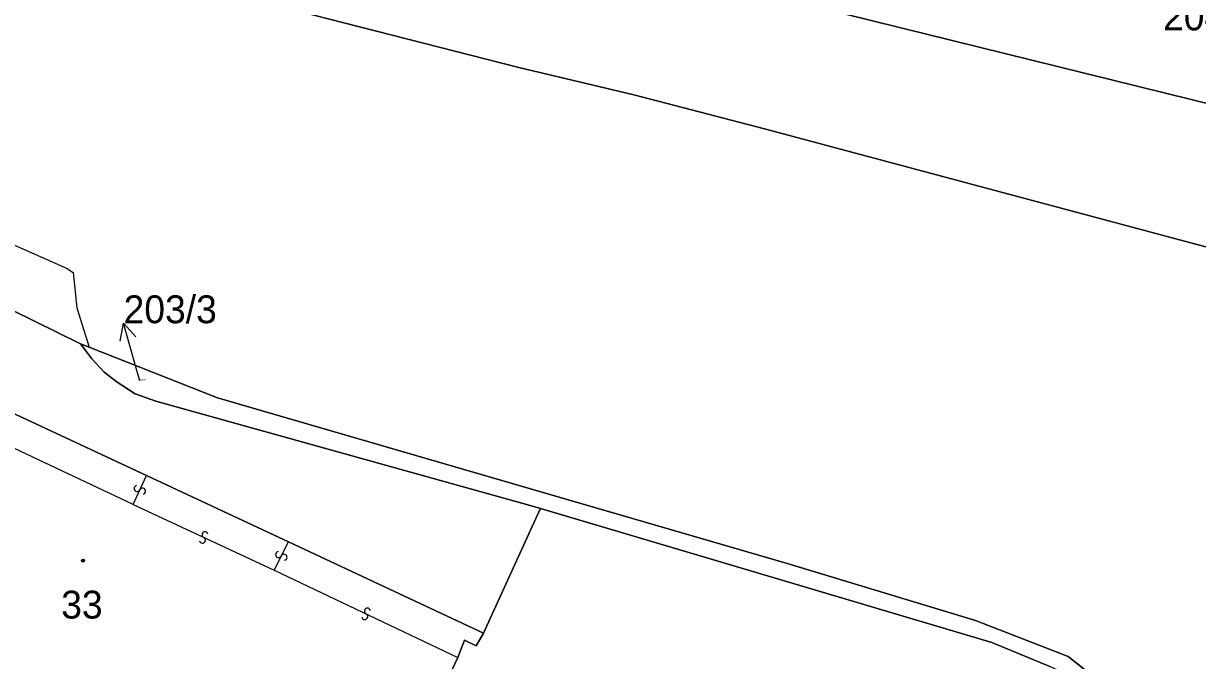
# Model space of a CAD drawing. Extents: x -600309 to -598967, y -1161267 to -1160292.
# Drawn here: x -599978 to -599906.3, y -1161202.8 to -1161164 of the extents above; entities that cross this region are included whole.
import ezdxf

# ---------------------------------------------------------------- set-up
doc = ezdxf.new("R2010")
doc.units = 0
for name, color, linetype in [('Level 1', 7, 'Continuous'), ('Level 13', 7, 'Continuous'), ('Level 3', 7, 'Continuous'), ('Level 4', 7, 'Continuous'), ('Level 5', 7, 'Continuous'), ('Level 57', 7, 'Continuous'), ('Level 60', 7, 'Continuous'), ('Vrstva 60', 7, 'Continuous')]:
    doc.layers.add(name, color=color, linetype=linetype)

msp = doc.modelspace()

# ---------------------------------------------------------------- linework, layer by layer
at = {"layer": 'Level 1'}
for points in [[(-600308.541, -1161016.585), (-600293.63, -1161026), (-600269.66, -1161037.42), (-600029.19, -1161135.15), (-600013.53, -1161140.37), (-599983.56, -1161149.75), (-599958.61, -1161155.76), (-599866.12, -1161178.6), (-599796.72, -1161205.03)], [(-600308.541, -1161029.185), (-600296.3, -1161037.15), (-600274.49, -1161049.84), (-600189.74, -1161080.33), (-600110.03, -1161111.48), (-600017.61, -1161148.92), (-599998.66, -1161155.17), (-599968.04, -1161161.44), (-599947.72, -1161166.65), (-599940.7, -1161168.31), (-599932.71, -1161170.39), (-599873.45, -1161186.23), (-599868.39, -1161187.94)], [(-599974.47, -1161183.5), (-599997.2, -1161172.33), (-600007.91, -1161167.09), (-600016.11, -1161163.4), (-600021.76, -1161161.11), (-600035.71, -1161155.39), (-600038.43, -1161154.23), (-600085.92, -1161135.07), (-600119.48, -1161121.36), (-600136.33, -1161114.57), (-600158.74, -1161105.59), (-600181.17, -1161096.78), (-600189.72, -1161093.73), (-600201.12, -1161089.75), (-600235.97, -1161077.32)], [(-599970.44, -1161191.54), (-599987.98, -1161183.36), (-599988.29, -1161183.99), (-599987.35, -1161184.44), (-599987.97, -1161185.44)], [(-599973.94, -1161183.71), (-599974.47, -1161183.5)], [(-599974.47, -1161183.5), (-599974.26, -1161183.77), (-599973.79, -1161184.42), (-599973.02, -1161185.23), (-599972.24, -1161185.85), (-599971.13, -1161186.55), (-599969.87, -1161187), (-599947.16, -1161193.33), (-599946.4, -1161193.56)], [(-599912.22, -1161204.06), (-599912.4, -1161203.98), (-599914.18, -1161202.58), (-599919.84, -1161200.38), (-599931.4, -1161196.89), (-599966.1, -1161186.81), (-599973.94, -1161183.71)], [(-599970.44, -1161191.54), (-599961.78, -1161195.58)], [(-599949.88, -1161201.17), (-599946.58, -1161193.95), (-599946.4, -1161193.56)], [(-599946.4, -1161193.56), (-599935.14, -1161196.9), (-599918.83, -1161201.74), (-599915.29, -1161203.19)], [(-599961.78, -1161195.58), (-599949.88, -1161201.17)], [(-599949.88, -1161201.17), (-599950.31, -1161201.94), (-599951.03, -1161201.59), (-599951.44, -1161202.64)], [(-599951.44, -1161202.64), (-599953.28, -1161206.56), (-599953.41, -1161206.84)]]:
    msp.add_lwpolyline(points, dxfattribs=at)
at = {"layer": 'Level 13'}
for centre, start, end in [((-599971.017, -1161192.341), 102.51554, 334.61353), ((-599970.683, -1161192.498), 282.30108, 154.89108), ((-599966.871, -1161195.153), 12.42502, 244.52301), ((-599967.028, -1161195.487), 192.21056, 64.80056), ((-599962.375, -1161196.367), 101.07172, 333.16971), ((-599962.045, -1161196.532), 280.85726, 153.44726), ((-599957.12, -1161200.146), 191.75056, 64.34056), ((-599956.959, -1161199.814), 11.96501, 244.06301)]:
    msp.add_arc(centre, 0.184, start, end, dxfattribs=at)
at = {"layer": 'Level 3'}
for points in [[(-600234.93, -1161074.66), (-600208.54, -1161084.06), (-600208.48, -1161084.37), (-600195.12, -1161088.82), (-600111.77, -1161121.94), (-600010.7, -1161163.25), (-599975.33, -1161178.89), (-599974.93, -1161179.15), (-599974.69, -1161181.32), (-599973.94, -1161183.71)], [(-599971.26, -1161193.31), (-599987.97, -1161185.44)], [(-599971.26, -1161193.31), (-599970.44, -1161191.54)], [(-599971.26, -1161193.31), (-599962.64, -1161197.32)], [(-599962.64, -1161197.32), (-599961.78, -1161195.58)], [(-599962.64, -1161197.32), (-599951.44, -1161202.64)]]:
    msp.add_lwpolyline(points, dxfattribs=at)
at = {"layer": 'Level 5'}
for radius in [0.09, 0.0521]:
    msp.add_circle((-599974.32, -1161196.73), radius, dxfattribs=at)
at = {"layer": 'Level 57'}
for p, q in [((-599971.026, -1161185.137), (-599971.84, -1161182.25)), ((-599970.85, -1161185.76), (-599971.026, -1161185.137))]:
    msp.add_line(p, q, dxfattribs=at)
msp.add_lwpolyline([(-599972.05, -1161183.348), (-599971.84, -1161182.25), (-599971.088, -1161183.076)], dxfattribs=at)
at = {"layer": 'Level 60'}
for points in [[(-599997.2, -1161172.33), (-599974.47, -1161183.5), (-599974.26, -1161183.77), (-599973.79, -1161184.42), (-599973.02, -1161185.23), (-599972.24, -1161185.85), (-599971.13, -1161186.55), (-599969.87, -1161187), (-599947.16, -1161193.33), (-599946.4, -1161193.56), (-599946.58, -1161193.95), (-599949.88, -1161201.17), (-599961.78, -1161195.58), (-599970.44, -1161191.54), (-599987.98, -1161183.36)], [(-599953.28, -1161206.56), (-599951.44, -1161202.64), (-599951.03, -1161201.59), (-599950.31, -1161201.94), (-599949.88, -1161201.17), (-599946.58, -1161193.95), (-599946.4, -1161193.56), (-599935.14, -1161196.9), (-599918.83, -1161201.74), (-599915.29, -1161203.19)]]:
    msp.add_lwpolyline(points, dxfattribs=at)
for points in [[(-599970.44, -1161191.54), (-599961.78, -1161195.58), (-599949.88, -1161201.17), (-599950.31, -1161201.94), (-599951.03, -1161201.59), (-599951.44, -1161202.64), (-599953.28, -1161206.56), (-599953.41, -1161206.84), (-599956.8, -1161214.05), (-599968.04, -1161208.79), (-599969.39, -1161211.66), (-599977.91, -1161207.64), (-599976.52, -1161204.77), (-599993.38, -1161196.89), (-599990.02, -1161189.75), (-599987.97, -1161185.44), (-599987.35, -1161184.44), (-599988.29, -1161183.99), (-599987.98, -1161183.36)], [(-599935.14, -1161196.9), (-599946.4, -1161193.56), (-599947.16, -1161193.33), (-599969.87, -1161187), (-599971.13, -1161186.55), (-599972.24, -1161185.85), (-599973.02, -1161185.23), (-599973.79, -1161184.42), (-599974.26, -1161183.77), (-599974.47, -1161183.5), (-599973.94, -1161183.71), (-599966.1, -1161186.81), (-599931.4, -1161196.89), (-599919.84, -1161200.38), (-599914.18, -1161202.58), (-599912.4, -1161203.98), (-599912.22, -1161204.06), (-599912.43, -1161204.52), (-599915.29, -1161203.19), (-599918.83, -1161201.74)]]:
    msp.add_lwpolyline(points, close=True, dxfattribs=at)
at = {"layer": 'Vrstva 60'}
for points in [[(-599745.25, -1161219.88), (-599778.44, -1161210.97), (-599796.72, -1161205.03), (-599866.12, -1161178.6), (-599958.61, -1161155.76), (-599983.56, -1161149.75), (-600013.53, -1161140.37), (-600029.19, -1161135.15), (-600269.66, -1161037.42)], [(-600269.66, -1161037.42), (-600029.19, -1161135.15), (-600013.53, -1161140.37), (-599983.56, -1161149.75), (-599958.61, -1161155.76), (-599866.12, -1161178.6), (-599796.72, -1161205.03), (-599778.44, -1161210.97), (-599745.25, -1161219.88)], [(-600189.74, -1161080.33), (-600110.03, -1161111.48), (-600017.61, -1161148.92), (-599998.66, -1161155.17), (-599968.04, -1161161.44), (-599947.72, -1161166.65), (-599940.7, -1161168.31), (-599932.71, -1161170.39), (-599873.45, -1161186.23), (-599868.39, -1161187.94), (-599854.87, -1161193.03), (-599799.36, -1161212.78), (-599792.54, -1161213.92), (-599784.84, -1161216.05), (-599772.79, -1161219.97)], [(-599772.79, -1161219.97), (-599784.84, -1161216.05), (-599792.54, -1161213.92), (-599799.36, -1161212.78), (-599854.87, -1161193.03), (-599868.39, -1161187.94), (-599873.45, -1161186.23), (-599932.71, -1161170.39), (-599940.7, -1161168.31), (-599947.72, -1161166.65), (-599968.04, -1161161.44), (-599998.66, -1161155.17), (-600017.61, -1161148.92), (-600110.03, -1161111.48), (-600189.74, -1161080.33)], [(-599997.2, -1161172.33), (-599974.47, -1161183.5), (-599973.94, -1161183.71), (-599966.1, -1161186.81), (-599931.4, -1161196.89), (-599919.84, -1161200.38), (-599914.18, -1161202.58), (-599912.4, -1161203.98), (-599912.22, -1161204.06), (-599883, -1161217.66)]]:
    msp.add_lwpolyline(points, dxfattribs=at)

# ---------------------------------------------------------------- texts
at = {"layer": 'Level 4'}
for s, height, p in [('203/3', 0.1, (-599970.85, -1161185.76)), ('33', 1.7, (-599975.65, -1161200.27))]:
    msp.add_text(s, height=height, dxfattribs=at).set_placement(p)
at = {"layer": 'Level 57'}
for s, p in [('204/1', (-599908.39, -1161164.38)), ('203/3', (-599971.84, -1161182.25))]:
    msp.add_text(s, height=1.7, dxfattribs=at).set_placement(p)

doc.saveas('drawing.dxf')
